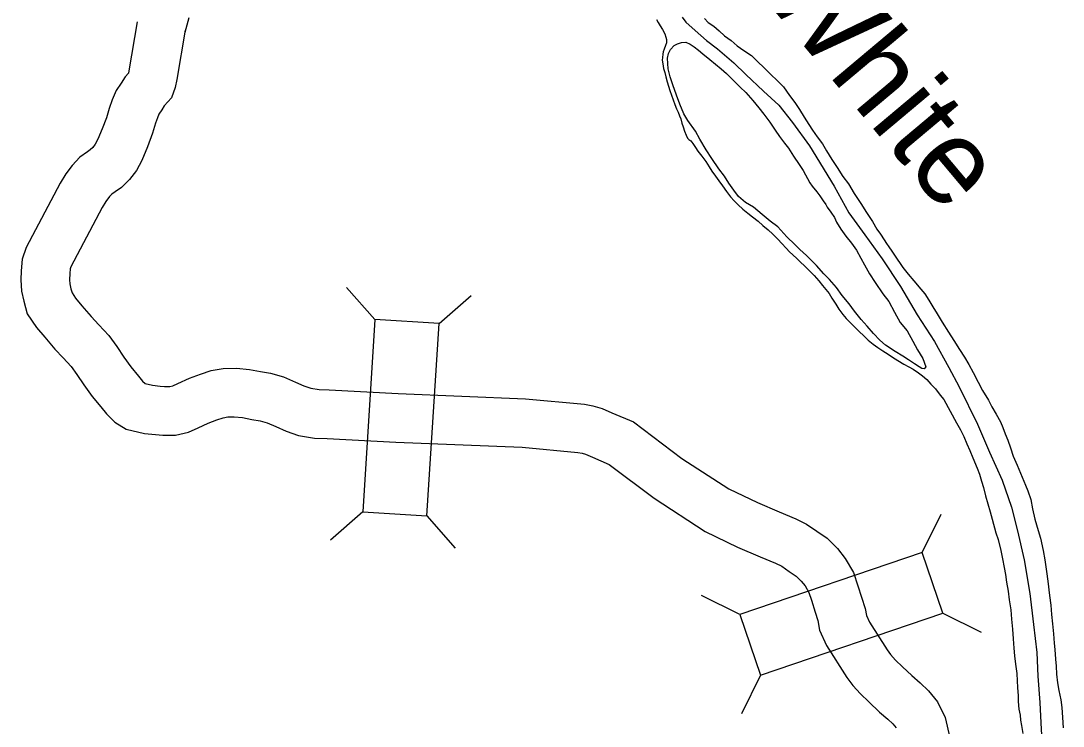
# Model space of a CAD drawing. Extents: x -939622 to -934222, y 1383701 to 1385301.
# Drawn here: x -936520.98 to -936501.69, y 1384936.38 to 1384949.43 of the extents above; entities that cross this region are included whole.
import ezdxf

# ---------------------------------------------------------------- set-up
doc = ezdxf.new("R2010")
doc.units = 0
for name, color, linetype in [('Level 10', 7, 'Continuous'), ('Level 2', 7, 'Continuous'), ('Level 20', 7, 'Continuous'), ('Level 9', 7, 'Continuous')]:
    doc.layers.add(name, color=color, linetype=linetype)

msp = doc.modelspace()

# ---------------------------------------------------------------- linework, layer by layer
at = {"layer": 'Level 10'}
for points in [[(-936517.871, 1384949.484), (-936517.945, 1384949.21)], [(-936518.823, 1384949.405), (-936518.979, 1384948.504), (-936518.987, 1384948.46), (-936519.046, 1384948.392), (-936519.121, 1384948.274), (-936519.213, 1384948.138), (-936519.29, 1384947.962), (-936519.345, 1384947.803), (-936519.395, 1384947.63), (-936519.47, 1384947.427), (-936519.551, 1384947.237), (-936519.6, 1384947.147), (-936519.648, 1384947.083), (-936519.693, 1384947.038), (-936519.745, 1384947.002), (-936519.886, 1384946.905), (-936520.026, 1384946.752), (-936520.143, 1384946.598), (-936520.251, 1384946.426), (-936520.88, 1384945.237), (-936520.955, 1384945.019), (-936520.971, 1384944.805), (-936520.977, 1384944.633), (-936520.967, 1384944.429), (-936520.922, 1384944.243), (-936520.857, 1384944.009), (-936520.685, 1384943.757), (-936520.535, 1384943.575), (-936520.346, 1384943.356), (-936520.193, 1384943.192), (-936520.048, 1384943.033), (-936519.94, 1384942.886), (-936519.81, 1384942.692), (-936519.656, 1384942.479), (-936519.496, 1384942.287), (-936519.392, 1384942.157), (-936519.238, 1384942.006), (-936519.028, 1384941.872), (-936518.689, 1384941.796), (-936518.486, 1384941.773), (-936518.351, 1384941.762), (-936518.116, 1384941.764), (-936517.876, 1384941.819), (-936517.696, 1384941.899), (-936517.51, 1384941.986), (-936517.353, 1384942.045), (-936517.233, 1384942.084), (-936517.147, 1384942.1), (-936517.029, 1384942.101), (-936516.878, 1384942.087), (-936516.704, 1384942.053), (-936516.55, 1384942.027), (-936516.421, 1384941.993), (-936516.261, 1384941.922), (-936516.07, 1384941.837), (-936515.839, 1384941.758), (-936515.546, 1384941.707), (-936515.309, 1384941.7), (-936514.039, 1384941.635), (-936511.701, 1384941.54), (-936510.672, 1384941.442), (-936510.593, 1384941.428), (-936510.529, 1384941.41), (-936510.403, 1384941.354), (-936510.094, 1384941.223), (-936509.262, 1384940.597), (-936508.318, 1384939.983), (-936507.72, 1384939.695), (-936507.297, 1384939.516), (-936507.014, 1384939.396), (-936506.901, 1384939.34), (-936506.764, 1384939.245), (-936506.633, 1384939.155), (-936506.541, 1384939.066), (-936506.469, 1384938.974), (-936506.397, 1384938.854), (-936506.351, 1384938.712), (-936506.284, 1384938.491), (-936506.231, 1384938.333), (-936506.199, 1384938.155), (-936506.07, 1384937.873), (-936505.694, 1384937.283), (-936505.584, 1384937.134), (-936505.443, 1384936.979), (-936505.291, 1384936.829), (-936505.093, 1384936.643), (-936504.938, 1384936.513), (-936504.846, 1384936.426), (-936504.784, 1384936.349)], [(-936517.936, 1384949.252), (-936518.093, 1384948.344), (-936518.122, 1384948.192), (-936518.191, 1384948.003), (-936518.323, 1384947.852), (-936518.368, 1384947.781), (-936518.422, 1384947.702), (-936518.451, 1384947.634), (-936518.486, 1384947.532), (-936518.54, 1384947.347), (-936518.634, 1384947.094), (-936518.74, 1384946.846), (-936518.84, 1384946.661), (-936518.966, 1384946.491), (-936519.114, 1384946.344), (-936519.233, 1384946.262), (-936519.292, 1384946.221), (-936519.334, 1384946.176), (-936519.402, 1384946.085), (-936519.472, 1384945.974), (-936520.051, 1384944.879), (-936520.066, 1384944.837), (-936520.072, 1384944.755), (-936520.076, 1384944.638), (-936520.072, 1384944.559), (-936520.051, 1384944.47), (-936520.029, 1384944.393), (-936519.964, 1384944.297), (-936519.847, 1384944.155), (-936519.676, 1384943.957), (-936519.533, 1384943.803), (-936519.351, 1384943.604), (-936519.203, 1384943.403), (-936519.071, 1384943.206), (-936518.944, 1384943.03), (-936518.8, 1384942.857), (-936518.724, 1384942.763), (-936518.676, 1384942.716), (-936518.539, 1384942.685), (-936518.398, 1384942.669), (-936518.317, 1384942.662), (-936518.222, 1384942.663), (-936518.163, 1384942.676), (-936518.07, 1384942.718), (-936517.859, 1384942.816), (-936517.653, 1384942.893), (-936517.457, 1384942.959), (-936517.233, 1384942.999), (-936516.99, 1384943.002), (-936516.749, 1384942.979), (-936516.543, 1384942.939), (-936516.359, 1384942.908), (-936516.12, 1384942.844), (-936515.896, 1384942.744), (-936515.741, 1384942.676), (-936515.615, 1384942.632), (-936515.455, 1384942.605), (-936515.272, 1384942.599), (-936513.998, 1384942.534), (-936511.64, 1384942.438), (-936510.55, 1384942.334), (-936510.393, 1384942.307), (-936510.222, 1384942.259), (-936510.044, 1384942.179), (-936509.642, 1384942.009), (-936508.746, 1384941.334), (-936507.876, 1384940.769), (-936507.349, 1384940.516), (-936506.946, 1384940.344), (-936506.639, 1384940.215), (-936506.441, 1384940.117), (-936506.254, 1384939.986), (-936506.062, 1384939.856), (-936505.87, 1384939.67), (-936505.725, 1384939.485), (-936505.571, 1384939.226), (-936505.492, 1384938.98), (-936505.427, 1384938.765), (-936505.357, 1384938.559), (-936505.333, 1384938.426), (-936505.277, 1384938.304), (-936504.952, 1384937.793), (-936504.887, 1384937.706), (-936504.793, 1384937.602), (-936504.667, 1384937.477), (-936504.496, 1384937.318), (-936504.338, 1384937.185), (-936504.184, 1384937.038), (-936504.016, 1384936.832), (-936503.878, 1384936.539), (-936503.789, 1384936.168)]]:
    msp.add_lwpolyline(points, dxfattribs=at)
at = {"layer": 'Level 2'}
msp.add_lwpolyline([(-936508.745, 1384949.496), (-936508.676, 1384949.404), (-936508.501, 1384949.246), (-936508.292, 1384949.063), (-936508.087, 1384948.909), (-936507.788, 1384948.652), (-936507.567, 1384948.432), (-936507.24, 1384948.125), (-936506.957, 1384947.865), (-936506.699, 1384947.544), (-936506.388, 1384947.113), (-936505.933, 1384946.367), (-936505.659, 1384945.877), (-936505.366, 1384945.47), (-936505.045, 1384945.024), (-936504.701, 1384944.513), (-936504.396, 1384943.991), (-936504.074, 1384943.495), (-936503.809, 1384943.017), (-936503.619, 1384942.658), (-936503.277, 1384941.969), (-936503.056, 1384941.449), (-936502.82, 1384940.934), (-936502.648, 1384940.43), (-936502.537, 1384939.997), (-936502.418, 1384939.458), (-936502.309, 1384938.835), (-936502.24, 1384938.259), (-936502.181, 1384937.743), (-936502.161, 1384937.308), (-936502.124, 1384936.818), (-936502.108, 1384936.442), (-936502.09, 1384936.106)], dxfattribs=at)
msp.add_lwpolyline([(-936508.745, 1384949.496), (-936508.676, 1384949.404), (-936508.501, 1384949.246), (-936508.292, 1384949.063), (-936508.087, 1384948.909), (-936507.788, 1384948.652), (-936507.567, 1384948.432), (-936507.24, 1384948.125), (-936506.957, 1384947.865), (-936506.699, 1384947.544), (-936506.388, 1384947.113), (-936505.933, 1384946.367), (-936505.659, 1384945.877), (-936505.366, 1384945.47), (-936505.045, 1384945.024), (-936504.701, 1384944.513), (-936504.396, 1384943.991), (-936504.074, 1384943.495), (-936503.809, 1384943.017), (-936503.619, 1384942.658), (-936503.277, 1384941.969), (-936503.056, 1384941.449), (-936502.82, 1384940.934), (-936502.648, 1384940.43), (-936502.537, 1384939.997), (-936502.418, 1384939.458), (-936502.309, 1384938.835), (-936502.24, 1384938.259), (-936502.181, 1384937.743), (-936502.161, 1384937.308), (-936502.124, 1384936.818), (-936502.108, 1384936.442), (-936502.09, 1384936.106)], dxfattribs=at)
at = {"layer": 'Level 20'}
for p, q in [((-936514.427, 1384943.901), (-936514.95, 1384944.496)), ((-936513.241, 1384943.826), (-936512.646, 1384944.349)), ((-936514.653, 1384940.345), (-936515.248, 1384939.821)), ((-936513.468, 1384940.269), (-936512.944, 1384939.675)), ((-936504.302, 1384939.594), (-936503.952, 1384940.305)), ((-936507.677, 1384938.447), (-936508.387, 1384938.797)), ((-936503.92, 1384938.47), (-936503.209, 1384938.12)), ((-936507.294, 1384937.323), (-936507.644, 1384936.612))]:
    msp.add_line(p, q, dxfattribs=at)
for points in [[(-936514.427, 1384943.901), (-936514.653, 1384940.345), (-936513.468, 1384940.269), (-936513.241, 1384943.826)], [(-936504.302, 1384939.594), (-936507.677, 1384938.447), (-936507.294, 1384937.323), (-936503.92, 1384938.47)]]:
    msp.add_lwpolyline(points, close=True, dxfattribs=at)
at = {"layer": 'Level 9'}
for points in [[(-936509.215, 1384949.453), (-936509.186, 1384949.396), (-936509.152, 1384949.331), (-936509.105, 1384949.266), (-936509.061, 1384949.186), (-936509.044, 1384949.123), (-936509.034, 1384949.079), (-936509.035, 1384949.021), (-936509.052, 1384948.97), (-936509.074, 1384948.903), (-936509.094, 1384948.851), (-936509.102, 1384948.812), (-936509.109, 1384948.745), (-936509.111, 1384948.697), (-936509.103, 1384948.628), (-936509.086, 1384948.547), (-936509.066, 1384948.47), (-936509.043, 1384948.389), (-936509.019, 1384948.299), (-936508.996, 1384948.219), (-936508.973, 1384948.135), (-936508.941, 1384948.049), (-936508.912, 1384947.968), (-936508.876, 1384947.876), (-936508.847, 1384947.799), (-936508.815, 1384947.736), (-936508.79, 1384947.671), (-936508.77, 1384947.611), (-936508.747, 1384947.533), (-936508.724, 1384947.465), (-936508.698, 1384947.384), (-936508.666, 1384947.313), (-936508.641, 1384947.256), (-936508.619, 1384947.233), (-936508.582, 1384947.204), (-936508.542, 1384947.16), (-936508.498, 1384947.086), (-936508.451, 1384947.015), (-936508.377, 1384946.923), (-936508.302, 1384946.823), (-936508.243, 1384946.728), (-936508.192, 1384946.646), (-936508.124, 1384946.554), (-936508.061, 1384946.465), (-936507.999, 1384946.374), (-936507.921, 1384946.271), (-936507.847, 1384946.173), (-936507.782, 1384946.1), (-936507.707, 1384946.021), (-936507.621, 1384945.942), (-936507.529, 1384945.869), (-936507.44, 1384945.802), (-936507.339, 1384945.718), (-936507.253, 1384945.639), (-936507.149, 1384945.56), (-936507.066, 1384945.478), (-936506.973, 1384945.387), (-936506.899, 1384945.308), (-936506.819, 1384945.22), (-936506.754, 1384945.153), (-936506.692, 1384945.097), (-936506.621, 1384945.033), (-936506.554, 1384944.962), (-936506.48, 1384944.892), (-936506.301, 1384944.716), (-936506.217, 1384944.616), (-936506.146, 1384944.531), (-936506.025, 1384944.381), (-936505.972, 1384944.295), (-936505.897, 1384944.189), (-936505.843, 1384944.094), (-936505.768, 1384943.996), (-936505.706, 1384943.92), (-936505.62, 1384943.832), (-936505.534, 1384943.747), (-936505.472, 1384943.688), (-936505.377, 1384943.595), (-936505.303, 1384943.522), (-936505.211, 1384943.446), (-936505.122, 1384943.382), (-936505.027, 1384943.324), (-936504.929, 1384943.261), (-936504.853, 1384943.203), (-936504.752, 1384943.142), (-936504.642, 1384943.079), (-936504.548, 1384943.027), (-936504.469, 1384942.981), (-936504.368, 1384942.915), (-936504.294, 1384942.86), (-936504.217, 1384942.795), (-936504.14, 1384942.707), (-936504.054, 1384942.619), (-936503.97, 1384942.504), (-936503.901, 1384942.425), (-936503.665, 1384941.992), (-936503.592, 1384941.864), (-936503.532, 1384941.74), (-936503.475, 1384941.603), (-936503.42, 1384941.481)], [(-936509.215, 1384949.453), (-936509.186, 1384949.396), (-936509.152, 1384949.331), (-936509.105, 1384949.266), (-936509.061, 1384949.186), (-936509.044, 1384949.123), (-936509.034, 1384949.079), (-936509.035, 1384949.021), (-936509.052, 1384948.97), (-936509.074, 1384948.903), (-936509.094, 1384948.851), (-936509.102, 1384948.812), (-936509.109, 1384948.745), (-936509.111, 1384948.697), (-936509.103, 1384948.628), (-936509.086, 1384948.547), (-936509.066, 1384948.47), (-936509.043, 1384948.389), (-936509.019, 1384948.299), (-936508.996, 1384948.219), (-936508.973, 1384948.135), (-936508.941, 1384948.049), (-936508.912, 1384947.968), (-936508.876, 1384947.876), (-936508.847, 1384947.799), (-936508.815, 1384947.736), (-936508.79, 1384947.671), (-936508.77, 1384947.611), (-936508.747, 1384947.533), (-936508.724, 1384947.465), (-936508.698, 1384947.384), (-936508.666, 1384947.313), (-936508.641, 1384947.256), (-936508.619, 1384947.233), (-936508.582, 1384947.204), (-936508.542, 1384947.16), (-936508.498, 1384947.086), (-936508.451, 1384947.015), (-936508.377, 1384946.923), (-936508.302, 1384946.823), (-936508.243, 1384946.728), (-936508.192, 1384946.646), (-936508.124, 1384946.554), (-936508.061, 1384946.465), (-936507.999, 1384946.374), (-936507.921, 1384946.271), (-936507.847, 1384946.173), (-936507.782, 1384946.1), (-936507.707, 1384946.021), (-936507.621, 1384945.942), (-936507.529, 1384945.869), (-936507.44, 1384945.802), (-936507.339, 1384945.718), (-936507.253, 1384945.639), (-936507.149, 1384945.56), (-936507.066, 1384945.478), (-936506.973, 1384945.387), (-936506.899, 1384945.308), (-936506.819, 1384945.22), (-936506.754, 1384945.153), (-936506.692, 1384945.097), (-936506.621, 1384945.033), (-936506.554, 1384944.962), (-936506.48, 1384944.892), (-936506.301, 1384944.716), (-936506.217, 1384944.616), (-936506.146, 1384944.531), (-936506.025, 1384944.381), (-936505.972, 1384944.295), (-936505.897, 1384944.189), (-936505.843, 1384944.094), (-936505.768, 1384943.996), (-936505.706, 1384943.92), (-936505.62, 1384943.832), (-936505.534, 1384943.747), (-936505.472, 1384943.688), (-936505.377, 1384943.595), (-936505.303, 1384943.522), (-936505.211, 1384943.446), (-936505.122, 1384943.382), (-936505.027, 1384943.324), (-936504.929, 1384943.261), (-936504.853, 1384943.203), (-936504.752, 1384943.142), (-936504.642, 1384943.079), (-936504.548, 1384943.027), (-936504.469, 1384942.981), (-936504.368, 1384942.915), (-936504.294, 1384942.86), (-936504.217, 1384942.795), (-936504.14, 1384942.707), (-936504.054, 1384942.619), (-936503.97, 1384942.504), (-936503.901, 1384942.425), (-936503.665, 1384941.992), (-936503.592, 1384941.864), (-936503.532, 1384941.74), (-936503.475, 1384941.603), (-936503.42, 1384941.481)], [(-936508.329, 1384949.471), (-936508.262, 1384949.397), (-936508.158, 1384949.325), (-936508.059, 1384949.24), (-936507.961, 1384949.15), (-936507.838, 1384949.06), (-936507.722, 1384948.964), (-936507.602, 1384948.88), (-936507.462, 1384948.784), (-936507.345, 1384948.67), (-936507.231, 1384948.565), (-936507.11, 1384948.441), (-936506.981, 1384948.319), (-936506.87, 1384948.204), (-936506.754, 1384948.042), (-936506.661, 1384947.915), (-936506.571, 1384947.788), (-936506.486, 1384947.646), (-936506.401, 1384947.51), (-936506.332, 1384947.403), (-936506.242, 1384947.282), (-936506.149, 1384947.152), (-936506.073, 1384947.022), (-936505.976, 1384946.862), (-936505.876, 1384946.711), (-936505.769, 1384946.549), (-936505.667, 1384946.41), (-936505.563, 1384946.232), (-936505.425, 1384946.028), (-936505.344, 1384945.898), (-936505.222, 1384945.712), (-936505.14, 1384945.575), (-936505.075, 1384945.481), (-936505.006, 1384945.374), (-936504.962, 1384945.306), (-936504.921, 1384945.244), (-936504.865, 1384945.165), (-936504.812, 1384945.094), (-936504.662, 1384944.866), (-936504.56, 1384944.739), (-936504.458, 1384944.619), (-936504.327, 1384944.463), (-936504.256, 1384944.377), (-936504.181, 1384944.259), (-936504.105, 1384944.135), (-936504.024, 1384944.005), (-936503.93, 1384943.854), (-936503.814, 1384943.67), (-936503.717, 1384943.516), (-936503.613, 1384943.348), (-936503.519, 1384943.203), (-936503.441, 1384943.069), (-936503.359, 1384942.921), (-936503.267, 1384942.746), (-936503.185, 1384942.592), (-936503.078, 1384942.411), (-936503.012, 1384942.289), (-936502.936, 1384942.153), (-936502.855, 1384942.008), (-936502.807, 1384941.907), (-936502.765, 1384941.79), (-936502.717, 1384941.671), (-936502.671, 1384941.531), (-936502.616, 1384941.376), (-936502.542, 1384941.21), (-936502.388, 1384940.838), (-936502.347, 1384940.736), (-936502.294, 1384940.575), (-936502.26, 1384940.399), (-936502.216, 1384940.207), (-936502.156, 1384940.001), (-936502.114, 1384939.861), (-936502.065, 1384939.63), (-936502.031, 1384939.46), (-936502.001, 1384939.244), (-936501.975, 1384939.061), (-936501.944, 1384938.797), (-936501.922, 1384938.62), (-936501.908, 1384938.449), (-936501.892, 1384938.272), (-936501.875, 1384938.089), (-936501.861, 1384937.918), (-936501.849, 1384937.797), (-936501.836, 1384937.623), (-936501.823, 1384937.494), (-936501.816, 1384937.344), (-936501.8, 1384937.185), (-936501.775, 1384937.044), (-936501.738, 1384936.871), (-936501.716, 1384936.724), (-936501.708, 1384936.54), (-936501.694, 1384936.351)], [(-936508.329, 1384949.471), (-936508.262, 1384949.397), (-936508.158, 1384949.325), (-936508.059, 1384949.24), (-936507.961, 1384949.15), (-936507.838, 1384949.06), (-936507.722, 1384948.964), (-936507.602, 1384948.88), (-936507.462, 1384948.784), (-936507.345, 1384948.67), (-936507.231, 1384948.565), (-936507.11, 1384948.441), (-936506.981, 1384948.319), (-936506.87, 1384948.204), (-936506.754, 1384948.042), (-936506.661, 1384947.915), (-936506.571, 1384947.788), (-936506.486, 1384947.646), (-936506.401, 1384947.51), (-936506.332, 1384947.403), (-936506.242, 1384947.282), (-936506.149, 1384947.152), (-936506.073, 1384947.022), (-936505.976, 1384946.862), (-936505.876, 1384946.711), (-936505.769, 1384946.549), (-936505.667, 1384946.41), (-936505.563, 1384946.232), (-936505.425, 1384946.028), (-936505.344, 1384945.898), (-936505.222, 1384945.712), (-936505.14, 1384945.575), (-936505.075, 1384945.481), (-936505.006, 1384945.374), (-936504.962, 1384945.306), (-936504.921, 1384945.244), (-936504.865, 1384945.165), (-936504.812, 1384945.094), (-936504.662, 1384944.866), (-936504.56, 1384944.739), (-936504.458, 1384944.619), (-936504.327, 1384944.463), (-936504.256, 1384944.377), (-936504.181, 1384944.259), (-936504.105, 1384944.135), (-936504.024, 1384944.005), (-936503.93, 1384943.854), (-936503.814, 1384943.67), (-936503.717, 1384943.516), (-936503.613, 1384943.348), (-936503.519, 1384943.203), (-936503.441, 1384943.069), (-936503.359, 1384942.921), (-936503.267, 1384942.746), (-936503.185, 1384942.592), (-936503.078, 1384942.411), (-936503.012, 1384942.289), (-936502.936, 1384942.153), (-936502.855, 1384942.008), (-936502.807, 1384941.907), (-936502.765, 1384941.79), (-936502.717, 1384941.671), (-936502.671, 1384941.531), (-936502.616, 1384941.376), (-936502.542, 1384941.21), (-936502.388, 1384940.838), (-936502.347, 1384940.736), (-936502.294, 1384940.575), (-936502.26, 1384940.399), (-936502.216, 1384940.207), (-936502.156, 1384940.001), (-936502.114, 1384939.861), (-936502.065, 1384939.63), (-936502.031, 1384939.46), (-936502.001, 1384939.244), (-936501.975, 1384939.061), (-936501.944, 1384938.797), (-936501.922, 1384938.62), (-936501.908, 1384938.449), (-936501.892, 1384938.272), (-936501.875, 1384938.089), (-936501.861, 1384937.918), (-936501.849, 1384937.797), (-936501.836, 1384937.623), (-936501.823, 1384937.494), (-936501.816, 1384937.344), (-936501.8, 1384937.185), (-936501.775, 1384937.044), (-936501.738, 1384936.871), (-936501.716, 1384936.724), (-936501.708, 1384936.54), (-936501.694, 1384936.351)], [(-936506.379, 1384946.43), (-936506.335, 1384946.371), (-936506.254, 1384946.262), (-936506.198, 1384946.188), (-936506.136, 1384946.096), (-936506.083, 1384946.028), (-936506.058, 1384945.981), (-936505.992, 1384945.889), (-936505.927, 1384945.789), (-936505.885, 1384945.703), (-936505.804, 1384945.57), (-936505.716, 1384945.445), (-936505.611, 1384945.316), (-936505.517, 1384945.183), (-936505.438, 1384945.035), (-936505.369, 1384944.913), (-936505.278, 1384944.747), (-936505.171, 1384944.587), (-936505.031, 1384944.375), (-936504.922, 1384944.236), (-936504.812, 1384944.037), (-936504.707, 1384943.845), (-936504.58, 1384943.692), (-936504.473, 1384943.499), (-936504.391, 1384943.342), (-936504.291, 1384943.179), (-936504.236, 1384943.027), (-936504.268, 1384942.99), (-936504.31, 1384942.998), (-936504.359, 1384943.026), (-936504.444, 1384943.084), (-936504.554, 1384943.154), (-936504.661, 1384943.226), (-936504.799, 1384943.312), (-936504.979, 1384943.428), (-936505.086, 1384943.518), (-936505.204, 1384943.645), (-936505.318, 1384943.78), (-936505.43, 1384943.903), (-936505.554, 1384944.059), (-936505.654, 1384944.192), (-936505.781, 1384944.348), (-936505.89, 1384944.496), (-936506.017, 1384944.643), (-936506.121, 1384944.745), (-936506.255, 1384944.904), (-936506.443, 1384945.086), (-936506.566, 1384945.194), (-936506.661, 1384945.291), (-936506.803, 1384945.431), (-936506.973, 1384945.619), (-936507.117, 1384945.724), (-936507.264, 1384945.843), (-936507.424, 1384945.977), (-936507.568, 1384946.067), (-936507.703, 1384946.18), (-936507.787, 1384946.295), (-936507.877, 1384946.425), (-936507.962, 1384946.552), (-936508.067, 1384946.688), (-936508.192, 1384946.88), (-936508.296, 1384947.043), (-936508.415, 1384947.235), (-936508.494, 1384947.387), (-936508.637, 1384947.581), (-936508.71, 1384947.709), (-936508.783, 1384947.885), (-936508.845, 1384948.051), (-936508.913, 1384948.242), (-936508.965, 1384948.391), (-936509.002, 1384948.541), (-936509.007, 1384948.637), (-936509.013, 1384948.733), (-936508.997, 1384948.824), (-936508.96, 1384948.897), (-936508.89, 1384948.971), (-936508.828, 1384949.003), (-936508.753, 1384949.026), (-936508.672, 1384949.031), (-936508.593, 1384948.994), (-936508.523, 1384948.948), (-936508.443, 1384948.884), (-936508.357, 1384948.814), (-936508.231, 1384948.709), (-936508.127, 1384948.625), (-936508.023, 1384948.537), (-936507.924, 1384948.452), (-936507.792, 1384948.321), (-936507.671, 1384948.198), (-936507.567, 1384948.098), (-936507.434, 1384947.954), (-936507.322, 1384947.819), (-936507.232, 1384947.701), (-936507.12, 1384947.553), (-936507.02, 1384947.403), (-936506.942, 1384947.284), (-936506.849, 1384947.163), (-936506.777, 1384947.069), (-936506.683, 1384946.921), (-936506.58, 1384946.77), (-936506.502, 1384946.655)], [(-936506.379, 1384946.43), (-936506.335, 1384946.371), (-936506.254, 1384946.262), (-936506.198, 1384946.188), (-936506.136, 1384946.096), (-936506.083, 1384946.028), (-936506.058, 1384945.981), (-936505.992, 1384945.889), (-936505.927, 1384945.789), (-936505.885, 1384945.703), (-936505.804, 1384945.57), (-936505.716, 1384945.445), (-936505.611, 1384945.316), (-936505.517, 1384945.183), (-936505.438, 1384945.035), (-936505.369, 1384944.913), (-936505.278, 1384944.747), (-936505.171, 1384944.587), (-936505.031, 1384944.375), (-936504.922, 1384944.236), (-936504.812, 1384944.037), (-936504.707, 1384943.845), (-936504.58, 1384943.692), (-936504.473, 1384943.499), (-936504.391, 1384943.342), (-936504.291, 1384943.179), (-936504.236, 1384943.027), (-936504.268, 1384942.99), (-936504.31, 1384942.998), (-936504.359, 1384943.026), (-936504.444, 1384943.084), (-936504.554, 1384943.154), (-936504.661, 1384943.226), (-936504.799, 1384943.312), (-936504.979, 1384943.428), (-936505.086, 1384943.518), (-936505.204, 1384943.645), (-936505.318, 1384943.78), (-936505.43, 1384943.903), (-936505.554, 1384944.059), (-936505.654, 1384944.192), (-936505.781, 1384944.348), (-936505.89, 1384944.496), (-936506.017, 1384944.643), (-936506.121, 1384944.745), (-936506.255, 1384944.904), (-936506.443, 1384945.086), (-936506.566, 1384945.194), (-936506.661, 1384945.291), (-936506.803, 1384945.431), (-936506.973, 1384945.619), (-936507.117, 1384945.724), (-936507.264, 1384945.843), (-936507.424, 1384945.977), (-936507.568, 1384946.067), (-936507.703, 1384946.18), (-936507.787, 1384946.295), (-936507.877, 1384946.425), (-936507.962, 1384946.552), (-936508.067, 1384946.688), (-936508.192, 1384946.88), (-936508.296, 1384947.043), (-936508.415, 1384947.235), (-936508.494, 1384947.387), (-936508.637, 1384947.581), (-936508.71, 1384947.709), (-936508.783, 1384947.885), (-936508.845, 1384948.051), (-936508.913, 1384948.242), (-936508.965, 1384948.391), (-936509.002, 1384948.541), (-936509.007, 1384948.637), (-936509.013, 1384948.733), (-936508.997, 1384948.824), (-936508.96, 1384948.897), (-936508.89, 1384948.971), (-936508.828, 1384949.003), (-936508.753, 1384949.026), (-936508.672, 1384949.031), (-936508.593, 1384948.994), (-936508.523, 1384948.948), (-936508.443, 1384948.884), (-936508.357, 1384948.814), (-936508.231, 1384948.709), (-936508.127, 1384948.625), (-936508.023, 1384948.537), (-936507.924, 1384948.452), (-936507.792, 1384948.321), (-936507.671, 1384948.198), (-936507.567, 1384948.098), (-936507.434, 1384947.954), (-936507.322, 1384947.819), (-936507.232, 1384947.701), (-936507.12, 1384947.553), (-936507.02, 1384947.403), (-936506.942, 1384947.284), (-936506.849, 1384947.163), (-936506.777, 1384947.069), (-936506.683, 1384946.921), (-936506.58, 1384946.77), (-936506.502, 1384946.655)], [(-936506.502, 1384946.655), (-936506.379, 1384946.43)], [(-936506.502, 1384946.655), (-936506.379, 1384946.43)], [(-936503.42, 1384941.481), (-936503.366, 1384941.347), (-936503.282, 1384941.15), (-936503.244, 1384941.043), (-936503.204, 1384940.912), (-936503.165, 1384940.793), (-936503.128, 1384940.643), (-936503.085, 1384940.491), (-936503.042, 1384940.347), (-936503.005, 1384940.207), (-936502.942, 1384939.956), (-936502.899, 1384939.831), (-936502.849, 1384939.63), (-936502.818, 1384939.475), (-936502.787, 1384939.316), (-936502.762, 1384939.184), (-936502.741, 1384939.046), (-936502.712, 1384938.879), (-936502.693, 1384938.72), (-936502.664, 1384938.534), (-936502.651, 1384938.36), (-936502.634, 1384938.177), (-936502.617, 1384937.996), (-936502.604, 1384937.822), (-936502.594, 1384937.684), (-936502.575, 1384937.528), (-936502.552, 1384937.354), (-936502.546, 1384937.222), (-936502.536, 1384937.096), (-936502.529, 1384936.945), (-936502.524, 1384936.837), (-936502.511, 1384936.699), (-936502.487, 1384936.585), (-936502.482, 1384936.495), (-936502.467, 1384936.396), (-936502.439, 1384936.244)], [(-936503.42, 1384941.481), (-936503.366, 1384941.347), (-936503.282, 1384941.15), (-936503.244, 1384941.043), (-936503.204, 1384940.912), (-936503.165, 1384940.793), (-936503.128, 1384940.643), (-936503.085, 1384940.491), (-936503.042, 1384940.347), (-936503.005, 1384940.207), (-936502.942, 1384939.956), (-936502.899, 1384939.831), (-936502.849, 1384939.63), (-936502.818, 1384939.475), (-936502.787, 1384939.316), (-936502.762, 1384939.184), (-936502.741, 1384939.046), (-936502.712, 1384938.879), (-936502.693, 1384938.72), (-936502.664, 1384938.534), (-936502.651, 1384938.36), (-936502.634, 1384938.177), (-936502.617, 1384937.996), (-936502.604, 1384937.822), (-936502.594, 1384937.684), (-936502.575, 1384937.528), (-936502.552, 1384937.354), (-936502.546, 1384937.222), (-936502.536, 1384937.096), (-936502.529, 1384936.945), (-936502.524, 1384936.837), (-936502.511, 1384936.699), (-936502.487, 1384936.585), (-936502.482, 1384936.495), (-936502.467, 1384936.396), (-936502.439, 1384936.244)]]:
    msp.add_lwpolyline(points, dxfattribs=at)

# ---------------------------------------------------------------- texts
msp.add_text('White', height=1.584, rotation=310, dxfattribs=at).set_placement((-936507.341, 1384949.97))

doc.saveas('drawing.dxf')
